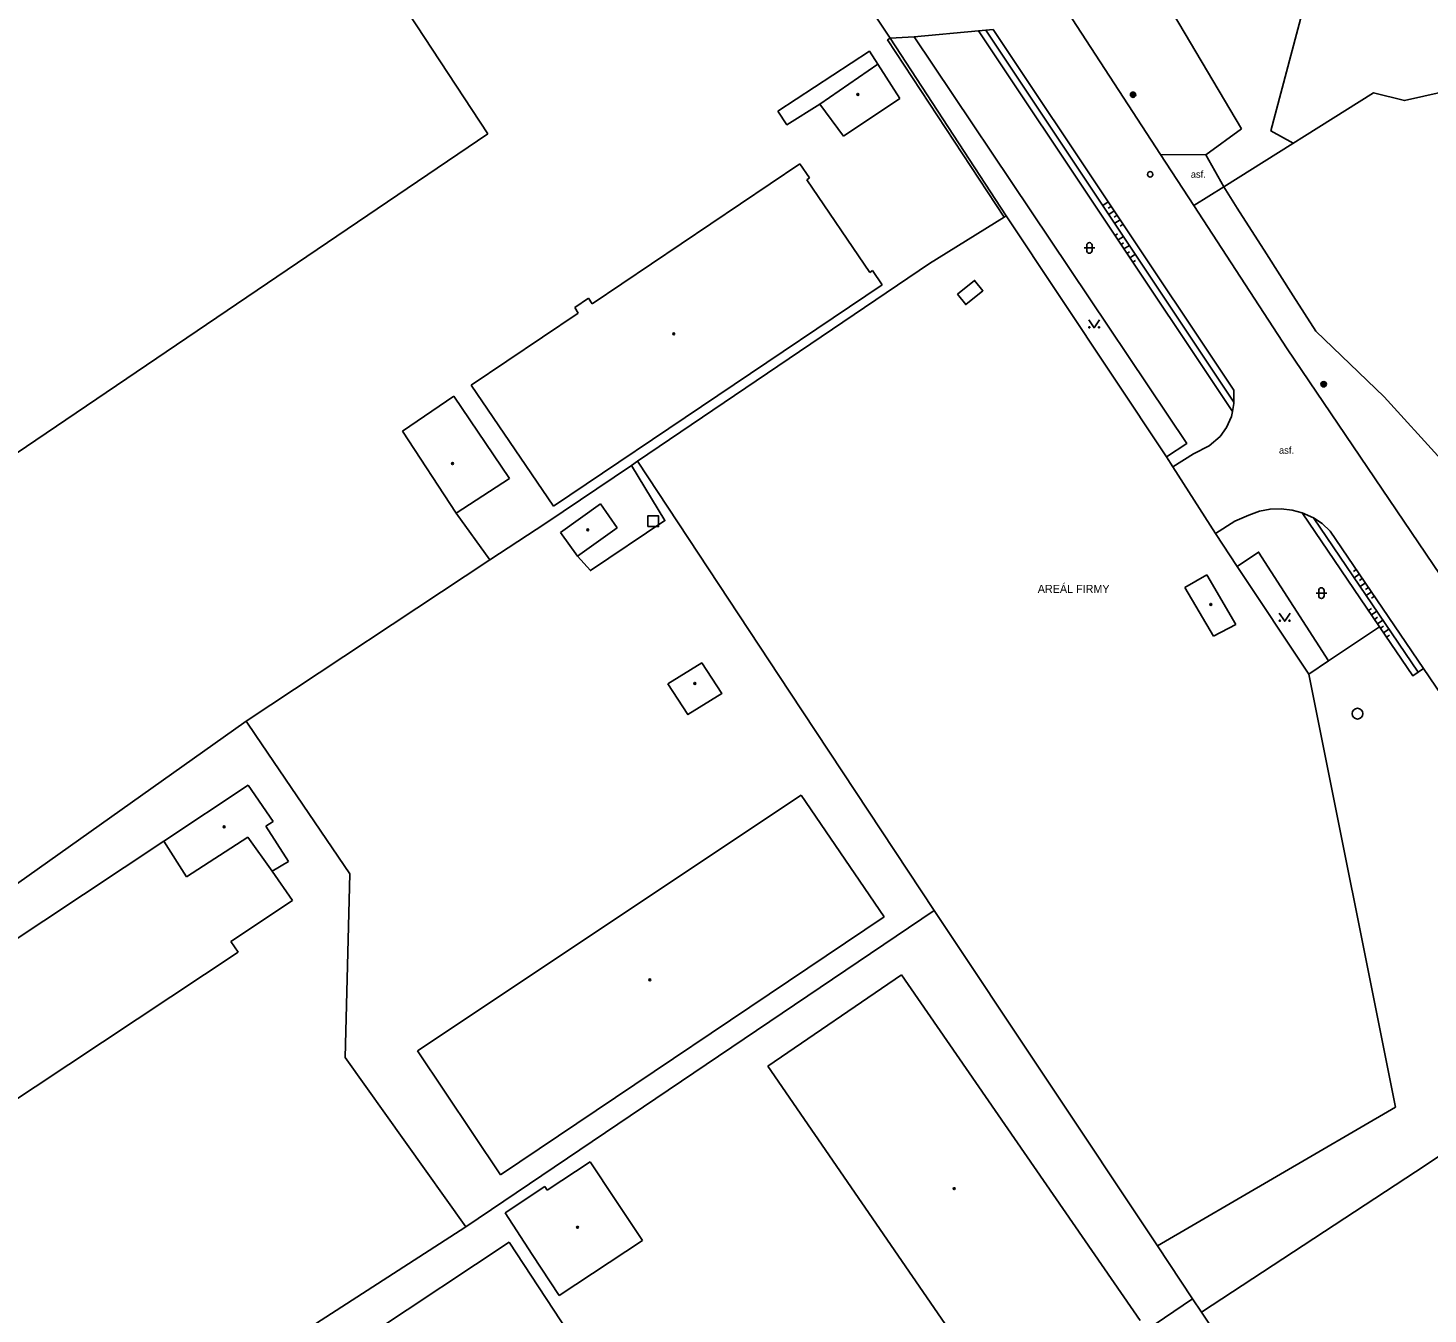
# Model space of a CAD drawing. Extents: x -596024 to -594475, y -1163820 to -1161957.
# Drawn here: x -595887.9 to -595757.5, y -1163513.2 to -1163393.4 of the extents above; entities that cross this region are included whole.
import ezdxf

# ---------------------------------------------------------------- set-up
doc = ezdxf.new("R2010")
doc.units = 0
for name, color, linetype in [('Level 10', 7, 'Continuous'), ('Level 11', 7, 'Continuous'), ('Level 14', 7, 'Continuous'), ('Level 15', 7, 'Continuous'), ('Level 25', 7, 'Continuous'), ('Level 26', 7, 'Continuous'), ('Level 27', 7, 'Continuous'), ('Level 28', 7, 'Continuous'), ('Level 36', 7, 'Continuous'), ('Level 39', 7, 'Continuous'), ('Level 40', 7, 'Continuous'), ('Level 41', 7, 'Continuous'), ('Level 5', 7, 'Continuous'), ('Level 7', 7, 'Continuous'), ('Level 8', 7, 'Continuous')]:
    doc.layers.add(name, color=color, linetype=linetype)

msp = doc.modelspace()

# ---------------------------------------------------------------- linework, layer by layer
at = {"layer": 'Level 10'}
for points in [[(-595782.42, -1163405.21), (-595792.81, -1163389.28), (-595806.16, -1163370.72), (-595817.3, -1163357.06), (-595831.92, -1163343.23), (-595853.06, -1163326.17)], [(-595798.69, -1163393.65), (-595798.01, -1163393.58)], [(-595798.01, -1163393.58), (-595775.61, -1163427.17)], [(-595805.36, -1163394.26), (-595807.6, -1163394.4)], [(-595805.36, -1163394.26), (-595799.37, -1163393.71)], [(-595799.37, -1163393.71), (-595798.69, -1163393.65)], [(-595779.31, -1163409.98), (-595782.42, -1163405.21)], [(-595746.17, -1163459.45), (-595770.62, -1163423.3), (-595779.31, -1163409.98)], [(-595775.59, -1163428.27), (-595775.61, -1163427.17)], [(-595775.73, -1163429.14), (-595775.59, -1163428.4), (-595775.59, -1163428.27)], [(-595781.28, -1163434.29), (-595779.35, -1163433.08), (-595777.9, -1163432.35), (-595776.88, -1163431.48), (-595776.27, -1163430.63), (-595775.82, -1163429.61), (-595775.73, -1163429.14)], [(-595777.32, -1163440.52), (-595775.51, -1163439.37), (-595774.19, -1163438.8)], [(-595774.19, -1163438.8), (-595773.22, -1163438.44), (-595772.22, -1163438.24), (-595771.19, -1163438.2), (-595770.16, -1163438.32), (-595769.24, -1163438.57)], [(-595769.24, -1163438.57), (-595768.18, -1163439.05)], [(-595768.18, -1163439.05), (-595767.38, -1163439.59), (-595766.62, -1163440.29)], [(-595766.62, -1163440.29), (-595757.92, -1163453.09)], [(-595757.92, -1163453.09), (-595741.69, -1163476.98), (-595741.56, -1163482.89), (-595743.36, -1163486.36), (-595745.78, -1163489.78), (-595748.3, -1163492.49), (-595751.79, -1163495.34), (-595757.69, -1163499.28)], [(-595757.69, -1163499.28), (-595778.61, -1163513)]]:
    msp.add_lwpolyline(points, dxfattribs=at)
at = {"layer": 'Level 11'}
for points in [[(-595770.07, -1163404.17), (-595772.14, -1163403.03), (-595764.86, -1163375.52), (-595770.29, -1163359.25), (-595741.85, -1163352.5), (-595726.37, -1163402.11), (-595753.68, -1163422.01)], [(-595781.88, -1163433.38), (-595779.98, -1163432.12), (-595805.36, -1163394.26)], [(-595818.07, -1163401.18), (-595809.54, -1163395.61), (-595808.76, -1163396.81)], [(-595814.17, -1163400.53), (-595817.23, -1163402.46), (-595818.07, -1163401.18)], [(-595778.22, -1163405.24), (-595782.42, -1163405.21)], [(-595779.31, -1163409.98), (-595776.54, -1163408.24)], [(-595801.35, -1163418.24), (-595799.75, -1163416.94), (-595798.97, -1163417.9), (-595800.57, -1163419.2), (-595801.35, -1163418.24)], [(-595803.52, -1163475.62), (-595816.95, -1163455.29), (-595831.13, -1163433.78)], [(-595848.04, -1163438.6), (-595844.9, -1163442.97)], [(-595867.58, -1163457.97), (-595844.9, -1163442.97), (-595839.69, -1163439.53)], [(-595775.29, -1163443.57), (-595773.29, -1163442.23), (-595766.78, -1163452.36)], [(-595762.02, -1163449.2), (-595766.78, -1163452.36)], [(-595762.02, -1163449.2), (-595758.91, -1163453.77), (-595758.42, -1163453.43)], [(-595828.31, -1163454.5), (-595825.16, -1163452.56), (-595823.3, -1163455.41), (-595826.44, -1163457.36), (-595828.31, -1163454.5)], [(-595766.78, -1163452.36), (-595768.62, -1163453.59)], [(-595758.42, -1163453.43), (-595757.92, -1163453.09)], [(-595893.82, -1163476.58), (-595867.58, -1163457.97)], [(-595867.58, -1163457.97), (-595866.68, -1163459.3), (-595857.95, -1163472.18), (-595858.37, -1163489.28), (-595847.14, -1163505.05)], [(-595847.14, -1163505.05), (-595803.52, -1163475.62)], [(-595803.52, -1163475.62), (-595782.72, -1163506.83)], [(-595936.89, -1163564.39), (-595872.67, -1163521.52), (-595847.14, -1163505.05)], [(-595916.81, -1163604.92), (-595779.44, -1163511.75)]]:
    msp.add_lwpolyline(points, dxfattribs=at)
at = {"layer": 'Level 14'}
for points in [[(-595799.37, -1163393.71), (-595775.73, -1163429.14)], [(-595798.69, -1163393.65), (-595775.59, -1163428.27)], [(-595769.24, -1163438.57), (-595762.02, -1163449.2)], [(-595768.18, -1163439.05), (-595758.42, -1163453.43)]]:
    msp.add_lwpolyline(points, dxfattribs=at)
at = {"layer": 'Level 15'}
for points in [[(-595787.8, -1163409.97), (-595787.3, -1163409.64)], [(-595787.29, -1163410.23), (-595787.03, -1163410.05)], [(-595787.25, -1163410.8), (-595786.75, -1163410.47)], [(-595786.74, -1163411.06), (-595786.47, -1163410.88)], [(-595786.69, -1163411.63), (-595786.19, -1163411.3)], [(-595786.18, -1163411.89), (-595785.91, -1163411.72)], [(-595786.42, -1163412.6), (-595786.66, -1163412.77)], [(-595785.88, -1163412.85), (-595786.38, -1163413.18)], [(-595785.86, -1163413.44), (-595786.1, -1163413.6)], [(-595785.33, -1163413.68), (-595785.83, -1163414.01)], [(-595785.31, -1163414.27), (-595785.55, -1163414.43)], [(-595784.77, -1163414.51), (-595785.27, -1163414.85)], [(-595784.75, -1163415.1), (-595785, -1163415.26)], [(-595764.46, -1163444.05), (-595764.19, -1163443.87)], [(-595764.4, -1163444.62), (-595763.91, -1163444.28)], [(-595763.9, -1163444.88), (-595763.63, -1163444.69)], [(-595763.84, -1163445.44), (-595763.34, -1163445.11)], [(-595763.34, -1163445.71), (-595763.06, -1163445.52)], [(-595763.28, -1163446.27), (-595762.78, -1163445.93)], [(-595762.78, -1163446.53), (-595762.5, -1163446.35)], [(-595762.78, -1163447.49), (-595763.05, -1163447.67)], [(-595762.28, -1163447.75), (-595762.77, -1163448.09)], [(-595762.22, -1163448.31), (-595762.49, -1163448.5)], [(-595761.71, -1163448.58), (-595762.21, -1163448.91)], [(-595761.66, -1163449.14), (-595761.93, -1163449.33)], [(-595761.15, -1163449.4), (-595761.65, -1163449.74)], [(-595761.09, -1163449.97), (-595761.37, -1163450.15)]]:
    msp.add_lwpolyline(points, dxfattribs=at)
at = {"layer": 'Level 25'}
for centre, radius in [((-595784.98, -1163399.66), 0.25), ((-595784.98, -1163399.66), 0.2), ((-595784.98, -1163399.66), 0.15), ((-595784.98, -1163399.66), 0.1), ((-595784.98, -1163399.66), 0.05), ((-595767.23, -1163426.61), 0.25), ((-595767.23, -1163426.61), 0.2), ((-595767.23, -1163426.61), 0.15), ((-595767.23, -1163426.61), 0.1), ((-595767.23, -1163426.61), 0.05)]:
    msp.add_circle(centre, radius, dxfattribs=at)
at = {"layer": 'Level 26'}
msp.add_lwpolyline([(-595830.18, -1163439.87), (-595829.18, -1163439.87), (-595829.18, -1163438.87), (-595830.18, -1163438.87)], close=True, dxfattribs=at)
at = {"layer": 'Level 27'}
msp.add_circle((-595764.08, -1163457.28), 0.5, dxfattribs=at)
at = {"layer": 'Level 28'}
msp.add_circle((-595783.39, -1163407.07), 0.25, dxfattribs=at)
at = {"layer": 'Level 36'}
for p, q in [((-595789.55, -1163413.92), (-595788.55, -1163413.92)), ((-595789.3, -1163413.67), (-595789.3, -1163414.17)), ((-595788.8, -1163413.67), (-595788.8, -1163414.17)), ((-595767.94, -1163446.06), (-595766.94, -1163446.06)), ((-595767.69, -1163445.81), (-595767.69, -1163446.31)), ((-595767.19, -1163445.81), (-595767.19, -1163446.31))]:
    msp.add_line(p, q, dxfattribs=at)
for points in [[(-595789.11, -1163420.61), (-595788.61, -1163421.36), (-595788.11, -1163420.61)], [(-595771.36, -1163447.92), (-595770.86, -1163448.67), (-595770.36, -1163447.92)]]:
    msp.add_lwpolyline(points, dxfattribs=at)
for centre in [(-595789.06, -1163421.31), (-595788.16, -1163421.31), (-595771.31, -1163448.62), (-595770.41, -1163448.62)]:
    msp.add_circle(centre, 0.05, dxfattribs=at)
for centre, start, end in [((-595789.05, -1163413.67), 0, 180), ((-595789.05, -1163414.17), 180, 0), ((-595767.44, -1163445.81), 0, 180), ((-595767.44, -1163446.31), 180, 0)]:
    msp.add_arc(centre, 0.25, start, end, dxfattribs=at)
at = {"layer": 'Level 39'}
for centre, radius in [((-595810.61, -1163399.63), 0.09), ((-595810.61, -1163399.63), 0.0398), ((-595827.77, -1163421.92), 0.09), ((-595827.77, -1163421.92), 0.0398), ((-595848.37, -1163434), 0.09), ((-595848.37, -1163434), 0.0398), ((-595835.78, -1163440.17), 0.09), ((-595835.78, -1163440.17), 0.0398), ((-595777.75, -1163447.11), 0.09), ((-595777.75, -1163447.11), 0.0398), ((-595825.8, -1163454.46), 0.09), ((-595825.8, -1163454.46), 0.0398), ((-595869.65, -1163467.81), 0.09), ((-595869.65, -1163467.81), 0.0398), ((-595830, -1163482.07), 0.09), ((-595830, -1163482.07), 0.0398), ((-595801.64, -1163501.5), 0.09), ((-595801.64, -1163501.5), 0.0398), ((-595836.72, -1163505.1), 0.09), ((-595836.72, -1163505.1), 0.0398)]:
    msp.add_circle(centre, radius, dxfattribs=at)
at = {"layer": 'Level 5'}
for points in [[(-595882.04, -1163347.09), (-595845.07, -1163403.31)], [(-595814.17, -1163400.53), (-595808.76, -1163396.81)], [(-595808.76, -1163396.81), (-595806.7, -1163400.01)], [(-595806.7, -1163400.01), (-595811.96, -1163403.52)], [(-595811.96, -1163403.52), (-595814.17, -1163400.53)], [(-595845.07, -1163403.31), (-595895.58, -1163437.49)], [(-595816.01, -1163406.08), (-595835.37, -1163419.12)], [(-595815.11, -1163407.41), (-595816.01, -1163406.08)], [(-595815.38, -1163407.59), (-595815.11, -1163407.41)], [(-595809.51, -1163416.21), (-595815.38, -1163407.59)], [(-595809.26, -1163416.03), (-595809.51, -1163416.21)], [(-595808.36, -1163417.35), (-595809.26, -1163416.03)], [(-595838.95, -1163437.97), (-595808.36, -1163417.35)], [(-595836.98, -1163419.46), (-595835.7, -1163418.61)], [(-595836.66, -1163419.98), (-595836.98, -1163419.46)], [(-595835.7, -1163418.61), (-595835.37, -1163419.12)], [(-595836.66, -1163419.98), (-595846.62, -1163426.69)], [(-595846.62, -1163426.69), (-595838.95, -1163437.97)], [(-595853.04, -1163430.97), (-595848.24, -1163427.71)], [(-595848.24, -1163427.71), (-595843.07, -1163435.38)], [(-595848.04, -1163438.6), (-595853.04, -1163430.97)], [(-595843.07, -1163435.38), (-595848.04, -1163438.6)], [(-595838.31, -1163440.4), (-595834.6, -1163437.76)], [(-595834.6, -1163437.76), (-595833.03, -1163439.97)], [(-595836.74, -1163442.61), (-595838.31, -1163440.4)], [(-595833.03, -1163439.97), (-595836.74, -1163442.61)], [(-595780.17, -1163445.54), (-595778.1, -1163444.35)], [(-595778.1, -1163444.35), (-595775.42, -1163448.99)], [(-595777.48, -1163450.06), (-595780.17, -1163445.54)], [(-595775.42, -1163448.99), (-595777.48, -1163450.06)], [(-595875.27, -1163469.16), (-595867.4, -1163463.94)], [(-595867.4, -1163463.94), (-595865.08, -1163467.32)], [(-595851.62, -1163488.68), (-595815.89, -1163464.87)], [(-595815.89, -1163464.87), (-595808.17, -1163476.2)], [(-595865.08, -1163467.32), (-595865.77, -1163467.74)], [(-595865.77, -1163467.74), (-595863.66, -1163471.04)], [(-595916.3, -1163496.37), (-595875.27, -1163469.16)], [(-595875.27, -1163469.16), (-595873.16, -1163472.47)], [(-595873.16, -1163472.47), (-595867.45, -1163468.78)], [(-595867.45, -1163468.78), (-595865.16, -1163471.95)], [(-595863.66, -1163471.04), (-595865.16, -1163471.95)], [(-595865.16, -1163471.95), (-595863.26, -1163474.68)], [(-595863.26, -1163474.68), (-595869.03, -1163478.49)], [(-595808.17, -1163476.2), (-595843.91, -1163500.21)], [(-595868.34, -1163479.48), (-595909.33, -1163506.64)], [(-595869.03, -1163478.49), (-595868.34, -1163479.48)], [(-595818.99, -1163490.1), (-595806.55, -1163481.58)], [(-595806.55, -1163481.58), (-595784.31, -1163513.79)], [(-595843.91, -1163500.21), (-595851.62, -1163488.68)], [(-595796.76, -1163522.39), (-595818.99, -1163490.1)], [(-595839.55, -1163501.64), (-595835.54, -1163498.99)], [(-595833.21, -1163502.51), (-595835.54, -1163498.99)], [(-595843.46, -1163503.75), (-595839.77, -1163501.31)], [(-595839.77, -1163501.31), (-595839.55, -1163501.64)], [(-595830.68, -1163506.33), (-595833.21, -1163502.51)], [(-595840.96, -1163507.64), (-595843.46, -1163503.75)], [(-595855.73, -1163514.85), (-595843.1, -1163506.47)], [(-595843.1, -1163506.47), (-595821.82, -1163538.86)], [(-595838.43, -1163511.46), (-595830.68, -1163506.33)], [(-595840.96, -1163507.64), (-595838.43, -1163511.46)]]:
    msp.add_lwpolyline(points, dxfattribs=at)
at = {"layer": 'Level 7'}
for points in [[(-595774.87, -1163402.83), (-595791.8, -1163374.28), (-595795.55, -1163367.98), (-595802.59, -1163360.27), (-595814.88, -1163346.17)], [(-595724.68, -1163392.33), (-595759.69, -1163400.2), (-595762.59, -1163399.47), (-595776.54, -1163408.24)], [(-595807.6, -1163394.4), (-595807.85, -1163394.56), (-595797, -1163411.06)], [(-595807.6, -1163394.4), (-595796.81, -1163410.94)], [(-595778.22, -1163405.24), (-595774.87, -1163402.83)], [(-595767.97, -1163421.67), (-595770.07, -1163418.37), (-595772.56, -1163414.48), (-595775.28, -1163410.21), (-595776.54, -1163408.24)], [(-595831.13, -1163433.78), (-595803.94, -1163415.38), (-595797, -1163411.06)], [(-595797, -1163411.06), (-595796.81, -1163410.94)], [(-595796.81, -1163410.94), (-595781.88, -1163433.38)], [(-595761.61, -1163427.78), (-595767.97, -1163421.67)], [(-595756.3, -1163433.62), (-595761.61, -1163427.78)], [(-595831.71, -1163434.18), (-595831.13, -1163433.78)], [(-595781.88, -1163433.38), (-595781.28, -1163434.29)], [(-595839.69, -1163439.53), (-595831.71, -1163434.18)], [(-595831.71, -1163434.18), (-595828.58, -1163439.31), (-595835.52, -1163443.96), (-595836.74, -1163442.61)], [(-595777.32, -1163440.52), (-595775.29, -1163443.57)], [(-595775.29, -1163443.57), (-595768.62, -1163453.59)], [(-595768.62, -1163453.59), (-595760.53, -1163493.92)], [(-595760.53, -1163493.92), (-595782.72, -1163506.83)], [(-595782.72, -1163506.83), (-595779.44, -1163511.75)], [(-595779.44, -1163511.75), (-595778.61, -1163513)]]:
    msp.add_lwpolyline(points, dxfattribs=at)
at = {"layer": 'Level 8'}
for points in [[(-595807.6, -1163394.4), (-595812.9, -1163386.45)], [(-595778.22, -1163405.24), (-595776.54, -1163408.24)], [(-595777.32, -1163440.52), (-595781.28, -1163434.29)], [(-595775.08, -1163518.28), (-595778.61, -1163513)]]:
    msp.add_lwpolyline(points, dxfattribs=at)

# ---------------------------------------------------------------- texts
at = {"layer": 'Level 40'}
for p in [(-595779.61, -1163407.39), (-595771.39, -1163433.08)]:
    msp.add_text('asf.', height=0.65, dxfattribs=at).set_placement(p)
at = {"layer": 'Level 41'}
msp.add_text('AREÁL FIRMY', height=0.75, dxfattribs=at).set_placement((-595793.86, -1163446.04))

doc.saveas('drawing.dxf')
